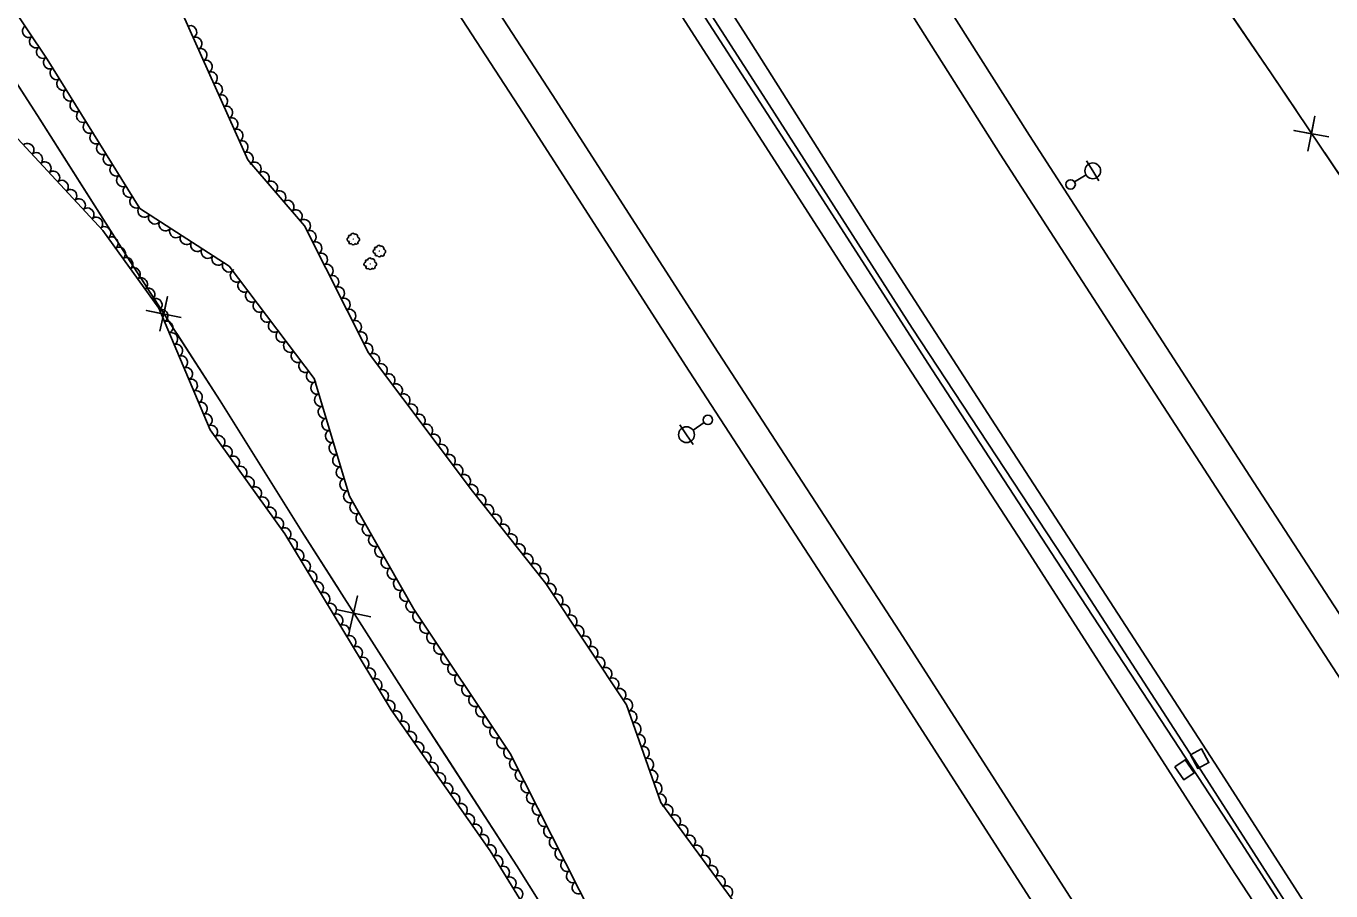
# Model space of a CAD drawing. Extents: x 1746719 to 1766531, y 631721 to 662391.
# Drawn here: x 1759270.6 to 1759684.8, y 642052.9 to 642327.4 of the extents above; entities that cross this region are included whole.
import ezdxf

# ---------------------------------------------------------------- set-up
doc = ezdxf.new("R2010")
doc.units = 0
for name, color, linetype in [('SURVEY - AERIAL SURVEY - Photo Control - Points - Elevations', 7, 'Continuous'), ('SURVEY - AERIAL SURVEY - Photo Control - Points - Numbers', 7, 'Continuous'), ('SURVEY - AERIAL SURVEY - Photo Control with Text', 7, 'Continuous'), ('SURVEY - CENTERLINE - Existing Roads - Development', 7, 'Continuous'), ('SURVEY - CENTERLINE - Existing Roads Curve Text', 7, 'Continuous'), ('SURVEY - CENTERLINE - Preliminary Curve Text', 7, 'Continuous')]:
    doc.layers.add(name, color=color, linetype=linetype)

msp = doc.modelspace()

# ---------------------------------------------------------------- linework, layer by layer
at = {"layer": 'SURVEY - AERIAL SURVEY - Photo Control - Points - Elevations'}
for points in [[(1759256.28, 642562.06), (1759331.34, 642448.21), (1759372.09, 642386.38), (1759428.32, 642299.79), (1759481.08, 642217.88), (1759538.71, 642129.24), (1759603.54, 642028.16), (1759659.74, 641942.25), (1759711.51, 641861.77), (1759776.52, 641763.39), (1759827.75, 641682.76), (1759880.28, 641600.83), (1759924.14, 641534.16), (1759977.94, 641451.1), (1760016.39, 641391.3), (1760062.96, 641319.36), (1760103.56, 641256.45), (1760143.11, 641194.73), (1760191.91, 641118.87), (1760244.47, 641040.54), (1760278.02, 640988.87), (1760344.17, 640886.4)], [(1759271.68, 642558.69), (1759340.52, 642454.26), (1759381.29, 642392.41), (1759437.55, 642305.76), (1759490.31, 642223.86), (1759547.95, 642135.2), (1759612.77, 642034.14), (1759668.97, 641948.23), (1759720.72, 641867.78), (1759785.75, 641769.38), (1759837.02, 641688.68), (1759889.51, 641606.82), (1759933.35, 641540.17), (1759987.18, 641457.06), (1760025.63, 641397.26), (1760072.2, 641325.33), (1760112.81, 641262.4), (1760152.37, 641200.67), (1760201.11, 641124.91), (1760253.65, 641046.61), (1760287.26, 640994.85), (1760353.41, 640892.37)], [(1759339.73, 642542.67), (1759380.59, 642480.68), (1759421.46, 642418.69), (1759477.86, 642331.83), (1759530.61, 642249.94), (1759588.28, 642161.24), (1759653.06, 642060.23), (1759709.23, 641974.36), (1759760.93, 641894), (1759826.04, 641795.48), (1759877.48, 641714.5), (1759929.76, 641632.96), (1759973.54, 641566.41), (1760027.51, 641483.09), (1760065.96, 641423.28), (1760112.51, 641351.39), (1760153.19, 641288.36), (1760192.76, 641226.6), (1760241.22, 641151.27), (1760293.71, 641073.05), (1760327.55, 641020.94), (1760393.74, 640918.4)], [(1759363.62, 642536.25), (1759395.13, 642487.52), (1759435.72, 642423.3), (1759469.3, 642371.23), (1759500.72, 642321.98), (1759539.35, 642260.94), (1759577, 642202.62), (1759610.73, 642150.66), (1759649.07, 642091.68), (1759686.79, 642032.95)], [(1759429.27, 642523.36), (1759476.18, 642449.13), (1759509.71, 642397.15), (1759541.23, 642347.72), (1759579.79, 642286.79), (1759617.29, 642228.71), (1759650.99, 642176.81), (1759689.39, 642117.73)], [(1759444.57, 642519.73), (1759485.45, 642455.05), (1759518.96, 642403.08), (1759550.52, 642353.62), (1759589.06, 642292.71), (1759626.53, 642234.68), (1759660.21, 642182.8), (1759698.63, 642123.7)]]:
    msp.add_lwpolyline(points, dxfattribs=at)
at = {"layer": 'SURVEY - AERIAL SURVEY - Photo Control - Points - Numbers'}
for points in [[(1759345.56, 642540.12), (1759369.43, 642507.42), (1759376.29, 642498.78), (1759406.04, 642453.59), (1759456.4, 642376.16), (1759516.08, 642283.87), (1759556.82, 642220.43), (1759597.59, 642157.91), (1759654.19, 642071.42), (1759714.99, 641977.18), (1759758.52, 641910), (1759805.91, 641836.88), (1759854.97, 641760.37), (1759907.97, 641679.1), (1759964.38, 641590.9), (1760012.24, 641518.09), (1760081.05, 641410.57), (1760126.05, 641341.92), (1760170.81, 641272.63), (1760237.12, 641169.73), (1760281.11, 641102.87), (1760319.96, 641040.85), (1760359.87, 640980.23), (1760396.33, 640923.21)], [(1759357.59, 642538.44), (1759369.81, 642516.74), (1759375.52, 642505.49), (1759415.88, 642442.25), (1759464.07, 642368.31), (1759506.49, 642302.41), (1759551.89, 642231.53), (1759599.85, 642158.57), (1759643.49, 642091.23), (1759685.97, 642024.92)]]:
    msp.add_lwpolyline(points, dxfattribs=at)
at = {"layer": 'SURVEY - AERIAL SURVEY - Photo Control with Text'}
for points in [[(1759228.36, 642513.01), (1759248.15, 642501.04), (1759263.86, 642467.69), (1759297.17, 642395.94), (1759316, 642340.95), (1759340.95, 642284.97), (1759358.96, 642264.07), (1759379.28, 642223.7), (1759412.23, 642179.79), (1759435.54, 642150.53), (1759461.16, 642112), (1759472.08, 642081.01), (1759501.45, 642040.98)], [(1759573.66, 641834.74), (1759538.13, 641888.65), (1759500.25, 641950.91), (1759471.71, 642001.26), (1759450.57, 642044.46), (1759424.23, 642096.54), (1759393.64, 642142.3), (1759373.18, 642178.27), (1759361.96, 642215.62), (1759334.99, 642251.19), (1759306.72, 642269.55), (1759277.24, 642316.98), (1759251.14, 642355.87), (1759225.4, 642392.28), (1759211.66, 642410.91), (1759212.89, 642436.44), (1759208.96, 642460.24), (1759189.56, 642494.68)], [(1759154.51, 642471.23), (1759174.77, 642448.71), (1759205.17, 642405.54), (1759230.11, 642353.85), (1759265.2, 642294.65), (1759294.97, 642262.6), (1759312.67, 642237.87), (1759329.03, 642199.3), (1759352.71, 642166.22), (1759386.41, 642110.37), (1759417.86, 642065.66), (1759446.66, 642018.89), (1759483.42, 641958.58), (1759520.85, 641898.95), (1759552.97, 641851.31), (1759565.92, 641829.87)]]:
    msp.add_lwpolyline(points, dxfattribs=at)
for centre in [(1759374.47, 642259.8), (1759382.76, 642255.99), (1759379.87, 642251.97)]:
    msp.add_circle(centre, 0.022, dxfattribs=at)
for centre, radius, start, end in [((1759374.26, 642261.05), 0.631, 27.4601, 184.249), ((1759375.11, 642260.68), 0.719, 336.5129, 114.0371), ((1759373.06, 642259.72), 0.629, 89.597, 283.0167), ((1759373.35, 642260.67), 0.433, 49.5763, 228.3219), ((1759373.52, 642258.75), 0.479, 132.2156, 309.5348), ((1759374.43, 642258.69), 0.679, 207.5027, 334.3483), ((1759375.46, 642258.72), 0.527, 217.6616, 32.6619), ((1759375.69, 642259.69), 0.714, 287.4087, 83.2472), ((1759381.64, 642256.86), 0.433, 49.5763, 228.3219), ((1759382.54, 642257.24), 0.631, 27.4601, 184.249), ((1759383.4, 642256.87), 0.719, 336.5129, 114.0371), ((1759378.75, 642252.83), 0.433, 49.5763, 228.3219), ((1759379.66, 642253.21), 0.631, 27.4601, 184.249), ((1759380.51, 642252.85), 0.719, 336.5129, 114.0371), ((1759381.34, 642255.91), 0.629, 89.597, 283.0167), ((1759381.81, 642254.94), 0.479, 132.2156, 309.5348), ((1759382.71, 642254.88), 0.679, 207.5027, 334.3483), ((1759383.74, 642254.91), 0.527, 217.6616, 32.6619), ((1759383.97, 642255.88), 0.714, 287.4087, 83.2472), ((1759378.45, 642251.88), 0.629, 89.597, 283.0167), ((1759378.92, 642250.91), 0.479, 132.2156, 309.5348), ((1759379.82, 642250.86), 0.679, 207.5027, 334.3483), ((1759380.85, 642250.88), 0.527, 217.6616, 32.6619), ((1759381.08, 642251.85), 0.714, 287.4087, 83.2472)]:
    msp.add_arc(centre, radius, start, end, dxfattribs=at)
for centre, major_axis in [((1759322.83, 642325.62), (0.81, -1.83)), ((1759271.33, 642325.79), (-1.11, 1.66)), ((1759273.56, 642322.47), (-1.11, 1.66)), ((1759324.46, 642321.97), (0.81, -1.83)), ((1759275.78, 642319.14), (-1.11, 1.66)), ((1759326.09, 642318.32), (0.81, -1.83)), ((1759277.97, 642315.8), (-1.06, 1.7)), ((1759327.72, 642314.66), (0.81, -1.83)), ((1759280.08, 642312.4), (-1.06, 1.7)), ((1759329.34, 642311.01), (0.81, -1.83)), ((1759282.2, 642309), (-1.06, 1.7)), ((1759284.31, 642305.6), (-1.06, 1.7)), ((1759330.97, 642307.36), (0.81, -1.83)), ((1759286.42, 642302.21), (-1.06, 1.7)), ((1759332.6, 642303.7), (0.81, -1.83)), ((1759288.53, 642298.81), (-1.06, 1.7)), ((1759334.23, 642300.05), (0.81, -1.83)), ((1759335.86, 642296.4), (0.81, -1.83)), ((1759290.64, 642295.41), (-1.06, 1.7)), ((1759337.49, 642292.74), (0.81, -1.83)), ((1759271.12, 642288.28), (1.36, -1.47)), ((1759292.75, 642292.02), (-1.06, 1.7)), ((1759294.86, 642288.62), (-1.06, 1.7)), ((1759339.11, 642289.09), (0.81, -1.83)), ((1759273.84, 642285.35), (1.36, -1.47)), ((1759296.98, 642285.22), (-1.06, 1.7)), ((1759340.74, 642285.44), (0.81, -1.83)), ((1759276.57, 642282.41), (1.36, -1.47)), ((1759299.09, 642281.82), (-1.06, 1.7)), ((1759343.23, 642282.33), (1.31, -1.51)), ((1759279.29, 642279.48), (1.36, -1.47)), ((1759282.01, 642276.55), (1.36, -1.47)), ((1759301.2, 642278.43), (-1.06, 1.7)), ((1759345.84, 642279.3), (1.31, -1.51)), ((1759348.45, 642276.27), (1.31, -1.51)), ((1759284.73, 642273.62), (1.36, -1.47)), ((1759303.31, 642275.03), (-1.06, 1.7)), ((1759351.06, 642273.24), (1.31, -1.51)), ((1759287.45, 642270.69), (1.36, -1.47)), ((1759290.18, 642267.76), (1.36, -1.47)), ((1759305.42, 642271.63), (-1.06, 1.7)), ((1759308.02, 642268.71), (-1.68, 1.09)), ((1759353.67, 642270.21), (1.31, -1.51)), ((1759292.9, 642264.83), (1.36, -1.47)), ((1759311.37, 642266.53), (-1.68, 1.09)), ((1759314.72, 642264.35), (-1.68, 1.09)), ((1759356.28, 642267.18), (1.31, -1.51)), ((1759358.9, 642264.15), (1.31, -1.51)), ((1759295.53, 642261.82), (1.16, -1.63)), ((1759318.08, 642262.17), (-1.68, 1.09)), ((1759360.71, 642260.59), (0.9, -1.79)), ((1759297.85, 642258.57), (1.16, -1.63)), ((1759300.18, 642255.32), (1.16, -1.63)), ((1759321.43, 642259.99), (-1.68, 1.09)), ((1759324.79, 642257.81), (-1.68, 1.09)), ((1759362.51, 642257.01), (0.9, -1.79)), ((1759302.51, 642252.06), (1.16, -1.63)), ((1759328.14, 642255.63), (-1.68, 1.09)), ((1759331.5, 642253.45), (-1.68, 1.09)), ((1759364.31, 642253.44), (0.9, -1.79)), ((1759304.84, 642248.81), (1.16, -1.63)), ((1759334.85, 642251.28), (-1.68, 1.09)), ((1759337.31, 642248.13), (-1.21, 1.59)), ((1759366.11, 642249.87), (0.9, -1.79)), ((1759307.17, 642245.56), (1.16, -1.63)), ((1759339.72, 642244.94), (-1.21, 1.59)), ((1759367.91, 642246.29), (0.9, -1.79)), ((1759369.71, 642242.72), (0.9, -1.79)), ((1759309.5, 642242.31), (1.16, -1.63)), ((1759311.82, 642239.05), (1.16, -1.63)), ((1759342.14, 642241.76), (-1.21, 1.59)), ((1759371.5, 642239.15), (0.9, -1.79)), ((1759313.67, 642235.53), (0.78, -1.84)), ((1759344.56, 642238.57), (-1.21, 1.59)), ((1759346.98, 642235.38), (-1.21, 1.59)), ((1759373.3, 642235.57), (0.9, -1.79)), ((1759315.23, 642231.85), (0.78, -1.84)), ((1759349.39, 642232.19), (-1.21, 1.59)), ((1759375.1, 642232), (0.9, -1.79)), ((1759316.79, 642228.16), (0.78, -1.84)), ((1759351.81, 642229.01), (-1.21, 1.59)), ((1759376.9, 642228.43), (0.9, -1.79)), ((1759318.35, 642224.48), (0.78, -1.84)), ((1759354.23, 642225.82), (-1.21, 1.59)), ((1759356.65, 642222.63), (-1.21, 1.59)), ((1759378.7, 642224.86), (0.9, -1.79)), ((1759319.91, 642220.8), (0.78, -1.84)), ((1759359.06, 642219.45), (-1.21, 1.59)), ((1759380.9, 642221.54), (1.2, -1.6)), ((1759383.3, 642218.34), (1.2, -1.6)), ((1759321.48, 642217.12), (0.78, -1.84)), ((1759361.48, 642216.26), (-1.21, 1.59)), ((1759385.7, 642215.14), (1.2, -1.6)), ((1759323.04, 642213.43), (0.78, -1.84)), ((1759324.6, 642209.75), (0.78, -1.84)), ((1759362.88, 642212.56), (-0.58, 1.92)), ((1759388.1, 642211.94), (1.2, -1.6)), ((1759326.16, 642206.07), (0.78, -1.84)), ((1759364.03, 642208.73), (-0.58, 1.92)), ((1759390.51, 642208.74), (1.2, -1.6)), ((1759392.91, 642205.54), (1.2, -1.6)), ((1759327.72, 642202.39), (0.78, -1.84)), ((1759365.18, 642204.9), (-0.58, 1.92)), ((1759395.31, 642202.34), (1.2, -1.6)), ((1759329.41, 642198.77), (1.16, -1.63)), ((1759366.33, 642201.06), (-0.58, 1.92)), ((1759367.48, 642197.23), (-0.58, 1.92)), ((1759397.71, 642199.14), (1.2, -1.6)), ((1759331.74, 642195.52), (1.16, -1.63)), ((1759368.64, 642193.4), (-0.58, 1.92)), ((1759400.11, 642195.94), (1.2, -1.6)), ((1759334.06, 642192.27), (1.16, -1.63)), ((1759336.39, 642189.01), (1.16, -1.63)), ((1759369.79, 642189.57), (-0.58, 1.92)), ((1759402.51, 642192.74), (1.2, -1.6)), ((1759404.91, 642189.54), (1.2, -1.6)), ((1759338.72, 642185.76), (1.16, -1.63)), ((1759370.94, 642185.74), (-0.58, 1.92)), ((1759407.31, 642186.34), (1.2, -1.6)), ((1759341.05, 642182.51), (1.16, -1.63)), ((1759372.09, 642181.91), (-0.58, 1.92)), ((1759409.71, 642183.14), (1.2, -1.6)), ((1759343.38, 642179.26), (1.16, -1.63)), ((1759373.28, 642178.1), (-0.99, 1.74)), ((1759412.11, 642179.94), (1.2, -1.6)), ((1759414.6, 642176.81), (1.25, -1.56)), ((1759345.71, 642176), (1.16, -1.63)), ((1759348.03, 642172.75), (1.16, -1.63)), ((1759375.26, 642174.62), (-0.99, 1.74)), ((1759417.09, 642173.68), (1.25, -1.56)), ((1759350.36, 642169.5), (1.16, -1.63)), ((1759377.23, 642171.14), (-0.99, 1.74)), ((1759419.58, 642170.55), (1.25, -1.56)), ((1759352.69, 642166.25), (1.16, -1.63)), ((1759379.21, 642167.67), (-0.99, 1.74)), ((1759422.08, 642167.42), (1.25, -1.56)), ((1759424.57, 642164.3), (1.25, -1.56)), ((1759354.76, 642162.82), (1.03, -1.71)), ((1759381.19, 642164.19), (-0.99, 1.74)), ((1759383.17, 642160.71), (-0.99, 1.74)), ((1759427.06, 642161.17), (1.25, -1.56)), ((1759356.83, 642159.4), (1.03, -1.71)), ((1759358.89, 642155.97), (1.03, -1.71)), ((1759385.14, 642157.24), (-0.99, 1.74)), ((1759429.56, 642158.04), (1.25, -1.56)), ((1759360.96, 642152.55), (1.03, -1.71)), ((1759387.12, 642153.76), (-0.99, 1.74)), ((1759432.05, 642154.91), (1.25, -1.56)), ((1759434.54, 642151.78), (1.25, -1.56)), ((1759363.02, 642149.12), (1.03, -1.71)), ((1759389.1, 642150.28), (-0.99, 1.74)), ((1759436.87, 642148.53), (1.11, -1.67)), ((1759365.09, 642145.7), (1.03, -1.71)), ((1759391.08, 642146.8), (-0.99, 1.74)), ((1759439.08, 642145.2), (1.11, -1.67)), ((1759367.16, 642142.27), (1.03, -1.71)), ((1759393.06, 642143.33), (-0.99, 1.74)), ((1759395.21, 642139.96), (-1.11, 1.66)), ((1759441.3, 642141.87), (1.11, -1.67)), ((1759369.22, 642138.85), (1.03, -1.71)), ((1759371.29, 642135.42), (1.03, -1.71)), ((1759397.43, 642136.63), (-1.11, 1.66)), ((1759443.51, 642138.54), (1.11, -1.67)), ((1759445.73, 642135.21), (1.11, -1.67)), ((1759373.36, 642132), (1.03, -1.71)), ((1759399.65, 642133.31), (-1.11, 1.66)), ((1759447.94, 642131.88), (1.11, -1.67)), ((1759375.42, 642128.57), (1.03, -1.71)), ((1759401.88, 642129.98), (-1.11, 1.66)), ((1759450.16, 642128.55), (1.11, -1.67)), ((1759377.49, 642125.15), (1.03, -1.71)), ((1759404.1, 642126.66), (-1.11, 1.66)), ((1759406.32, 642123.33), (-1.11, 1.66)), ((1759452.37, 642125.22), (1.11, -1.67)), ((1759379.55, 642121.72), (1.03, -1.71)), ((1759381.62, 642118.3), (1.03, -1.71)), ((1759408.55, 642120.01), (-1.11, 1.66)), ((1759454.59, 642121.89), (1.11, -1.67)), ((1759456.8, 642118.56), (1.11, -1.67)), ((1759383.69, 642114.87), (1.03, -1.71)), ((1759410.77, 642116.68), (-1.11, 1.66)), ((1759459.01, 642115.22), (1.11, -1.67)), ((1759385.75, 642111.45), (1.03, -1.71)), ((1759412.99, 642113.36), (-1.11, 1.66)), ((1759461.2, 642111.88), (0.66, -1.89)), ((1759387.98, 642108.13), (1.15, -1.64)), ((1759415.22, 642110.03), (-1.11, 1.66)), ((1759417.44, 642106.71), (-1.11, 1.66)), ((1759462.53, 642108.11), (0.66, -1.89)), ((1759390.28, 642104.86), (1.15, -1.64)), ((1759419.66, 642103.38), (-1.11, 1.66)), ((1759463.86, 642104.33), (0.66, -1.89)), ((1759392.58, 642101.59), (1.15, -1.64)), ((1759394.89, 642098.31), (1.15, -1.64)), ((1759421.89, 642100.06), (-1.11, 1.66)), ((1759465.19, 642100.56), (0.66, -1.89)), ((1759397.19, 642095.04), (1.15, -1.64)), ((1759424.11, 642096.73), (-1.11, 1.66)), ((1759466.52, 642096.79), (0.66, -1.89)), ((1759399.49, 642091.77), (1.15, -1.64)), ((1759425.94, 642093.17), (-0.9, 1.78)), ((1759467.85, 642093.02), (0.66, -1.89)), ((1759469.18, 642089.24), (0.66, -1.89)), ((1759401.79, 642088.5), (1.15, -1.64)), ((1759404.09, 642085.23), (1.15, -1.64)), ((1759427.74, 642089.6), (-0.9, 1.78)), ((1759429.55, 642086.04), (-0.9, 1.78)), ((1759470.5, 642085.47), (0.66, -1.89)), ((1759406.39, 642081.96), (1.15, -1.64)), ((1759431.35, 642082.47), (-0.9, 1.78)), ((1759471.83, 642081.7), (0.66, -1.89)), ((1759408.7, 642078.69), (1.15, -1.64)), ((1759433.16, 642078.9), (-0.9, 1.78)), ((1759474.01, 642078.37), (1.18, -1.61)), ((1759411, 642075.41), (1.15, -1.64)), ((1759434.96, 642075.33), (-0.9, 1.78)), ((1759476.38, 642075.15), (1.18, -1.61)), ((1759413.3, 642072.14), (1.15, -1.64)), ((1759415.6, 642068.87), (1.15, -1.64)), ((1759436.77, 642071.76), (-0.9, 1.78)), ((1759478.74, 642071.92), (1.18, -1.61)), ((1759481.11, 642068.7), (1.18, -1.61)), ((1759417.9, 642065.6), (1.05, -1.7)), ((1759438.58, 642068.19), (-0.9, 1.78)), ((1759483.47, 642065.47), (1.18, -1.61)), ((1759420, 642062.19), (1.05, -1.7)), ((1759440.38, 642064.62), (-0.9, 1.78)), ((1759442.19, 642061.05), (-0.9, 1.78)), ((1759485.84, 642062.25), (1.18, -1.61)), ((1759422.09, 642058.79), (1.05, -1.7)), ((1759443.99, 642057.48), (-0.9, 1.78)), ((1759488.21, 642059.02), (1.18, -1.61)), ((1759424.19, 642055.38), (1.05, -1.7)), ((1759426.29, 642051.97), (1.05, -1.7)), ((1759445.8, 642053.91), (-0.9, 1.78)), ((1759490.57, 642055.8), (1.18, -1.61)), ((1759492.94, 642052.57), (1.18, -1.61))]:
    msp.add_ellipse(centre, major_axis=major_axis, ratio=0.940188, start_param=0, end_param=3.141593, dxfattribs=at)
at = {"layer": 'SURVEY - CENTERLINE - Existing Roads - Development'}
for p, q in [((1759609.17, 642281.49), (1759607.22, 642284.69)), ((1759603.42, 642277.97), (1759607.04, 642280.19)), ((1759609.17, 642281.49), (1759611.13, 642278.29)), ((1759480.21, 642197.74), (1759478.09, 642200.83)), ((1759485.77, 642201.57), (1759482.27, 642199.16)), ((1759480.21, 642197.74), (1759482.34, 642194.66))]:
    msp.add_line(p, q, dxfattribs=at)
for centre, radius in [((1759609.17, 642281.49), 2.5), ((1759602.14, 642277.19), 1.5), ((1759487.01, 642202.42), 1.5), ((1759480.21, 642197.74), 2.5)]:
    msp.add_circle(centre, radius, dxfattribs=at)
at = {"layer": 'SURVEY - CENTERLINE - Existing Roads Curve Text'}
for points in [[(1759494.54, 642498.28), (1759545.72, 642474.26), (1759564.08, 642465.46), (1759599.28, 642413.01), (1759634.26, 642358.81), (1759665.91, 642312.29), (1759696.99, 642266.05)], [(1759160.12, 642474.17), (1759182.56, 642440.03), (1759215.11, 642391.76), (1759243.94, 642345.93), (1759274.19, 642299.03), (1759303.6, 642252.69), (1759332.21, 642208.5), (1759358.08, 642166.97), (1759393.79, 642111.15), (1759426.37, 642060.87), (1759461.09, 642005.49), (1759497.76, 641948.29), (1759525.83, 641904.88), (1759552.43, 641863.61), (1759571.88, 641832.61)], [(1759645.75, 642341.92), (1759665.91, 642312.29), (1759673.8, 642300.54)], [(1759257.7, 642324.6), (1759274.19, 642299.03), (1759282.75, 642285.55)], [(1759684.07, 642292.25), (1759673.02, 642294.35), (1759678.57, 642293.26), (1759679.66, 642298.81), (1759677.43, 642287.79)], [(1759682.79, 642287.17), (1759696.99, 642266.05), (1759708.75, 642248.72)], [(1759282.75, 642285.55), (1759303.6, 642252.69), (1759309.62, 642243.39)], [(1759319.75, 642234.93), (1759308.74, 642237.21), (1759314.27, 642236.03), (1759315.45, 642241.56), (1759313.03, 642230.58)], [(1759318.38, 642229.87), (1759332.21, 642208.5), (1759343.28, 642190.72)], [(1759343.28, 642190.72), (1759358.08, 642166.97), (1759369.95, 642148.43)], [(1759380.02, 642139.92), (1759369.03, 642142.26), (1759374.55, 642141.05), (1759375.76, 642146.57), (1759373.28, 642135.6)], [(1759378.62, 642134.86), (1759393.79, 642111.15), (1759403.72, 642095.84)], [(1759403.72, 642095.84), (1759426.37, 642060.87), (1759430.8, 642053.81)]]:
    msp.add_lwpolyline(points, dxfattribs=at)
at = {"layer": 'SURVEY - CENTERLINE - Preliminary Curve Text'}
for p, q in [((1759643.11, 642094.9), (1759643.11, 642094.9)), ((1759638.3, 642091.36), (1759638.3, 642091.36))]:
    msp.add_line(p, q, dxfattribs=at)
for points in [[(1759640.17, 642096.15), (1759643.69, 642098.05), (1759646.06, 642093.64), (1759642.54, 642091.75), (1759640.17, 642096.15)], [(1759635.24, 642092.28), (1759638.53, 642094.55), (1759641.37, 642090.43), (1759638.07, 642088.17), (1759635.24, 642092.28)]]:
    msp.add_lwpolyline(points, dxfattribs=at)

doc.saveas('drawing.dxf')
